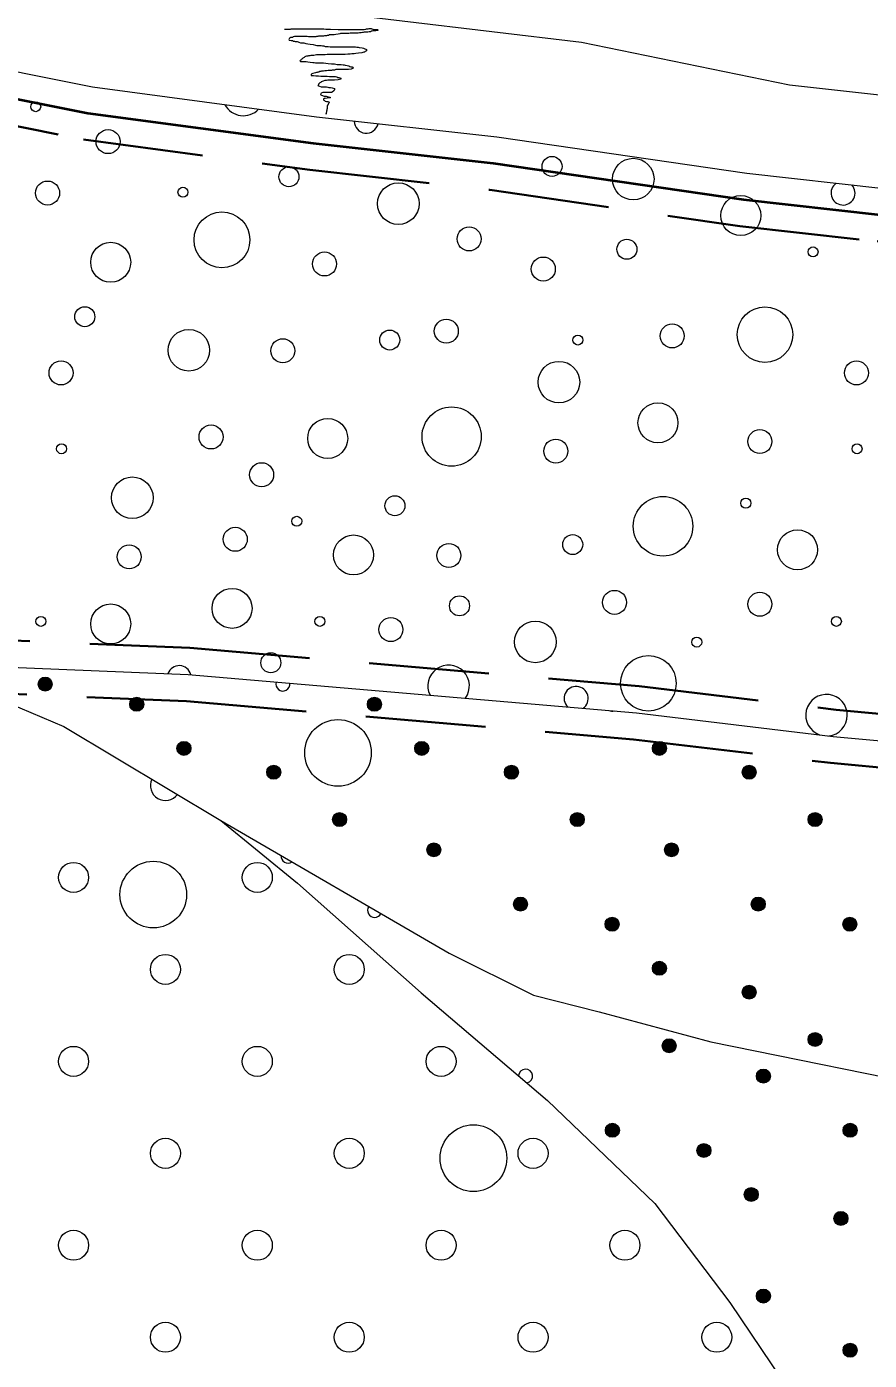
# Model space of a CAD drawing. Extents: x 640104 to 640970, y 6442278 to 6442689.
# Drawn here: x 640373.11 to 640398.4, y 6442364.3 to 6442404.3 of the extents above; entities that cross this region are included whole.
import ezdxf

# ---------------------------------------------------------------- set-up
doc = ezdxf.new("R2010")
doc.units = 0
doc.header["$LTSCALE"] = 1.2
doc.linetypes.add('MEDIUM_DASHED', pattern=[4.5, 3, -1.5])
for name, color, linetype, lineweight in [('31', 7, 'Continuous', 13), ('35', 7, 'Continuous', 35), ('40', 7, 'Continuous', 13), ('41', 7, 'Continuous', 13), ('42', 7, 'Continuous', 13), ('44', 7, 'Continuous', 13), ('47', 7, 'Continuous', 13)]:
    doc.layers.add(name, color=color, linetype=linetype, lineweight=lineweight)

msp = doc.modelspace()

# ---------------------------------------------------------------- hatches: boundary and pattern name
at = {"layer": '44'}
for points in [[(640373.874, 6442384.582, 1), (640373.454, 6442384.582, 1)], [(640376.621, 6442383.977, 1), (640376.201, 6442383.977, 1)], [(640383.754, 6442383.977, 1), (640383.334, 6442383.977, 1)], [(640378.04, 6442382.655, 1), (640377.62, 6442382.655, 1)], [(640385.173, 6442382.655, 1), (640384.753, 6442382.655, 1)], [(640392.306, 6442382.655, 1), (640391.886, 6442382.655, 1)], [(640380.733, 6442381.939, 1), (640380.313, 6442381.939, 1)], [(640387.866, 6442381.939, 1), (640387.446, 6442381.939, 1)], [(640394.999, 6442381.939, 1), (640394.579, 6442381.939, 1)], [(640382.71, 6442380.52, 1), (640382.29, 6442380.52, 1)], [(640389.843, 6442380.52, 1), (640389.423, 6442380.52, 1)], [(640396.976, 6442380.52, 1), (640396.556, 6442380.52, 1)], [(640385.538, 6442379.612, 1), (640385.118, 6442379.612, 1)], [(640392.671, 6442379.612, 1), (640392.251, 6442379.612, 1)], [(640388.14, 6442377.986, 1), (640387.72, 6442377.986, 1)], [(640395.273, 6442377.986, 1), (640394.853, 6442377.986, 1)], [(640390.887, 6442377.381, 1), (640390.467, 6442377.381, 1)], [(640398.02, 6442377.381, 1), (640397.6, 6442377.381, 1)], [(640392.306, 6442376.059, 1), (640391.886, 6442376.059, 1)], [(640394.999, 6442375.343, 1), (640394.579, 6442375.343, 1)], [(640396.976, 6442373.924, 1), (640396.556, 6442373.924, 1)], [(640392.599, 6442373.736, 1), (640392.179, 6442373.736, 1)], [(640395.426, 6442372.828, 1), (640395.006, 6442372.828, 1)], [(640390.895, 6442371.202, 1), (640390.475, 6442371.202, 1)], [(640398.028, 6442371.202, 1), (640397.608, 6442371.202, 1)], [(640393.643, 6442370.597, 1), (640393.223, 6442370.597, 1)], [(640395.062, 6442369.275, 1), (640394.642, 6442369.275, 1)], [(640397.754, 6442368.559, 1), (640397.334, 6442368.559, 1)], [(640395.426, 6442366.232, 1), (640395.006, 6442366.232, 1)], [(640398.028, 6442364.606, 1), (640397.608, 6442364.606, 1)]]:
    msp.add_hatch(color=256, dxfattribs=at).paths.add_polyline_path(points)

# ---------------------------------------------------------------- linework, layer by layer
at = {"layer": '31'}
for points in [[(640139.08, 6442423.82), (640151.96, 6442423.75), (640173.66, 6442421.26), (640213.16, 6442416.61), (640233.94, 6442414.53), (640242.79, 6442413.66), (640295.17, 6442389.83), (640328.15, 6442387.74), (640358.78, 6442385.66), (640377.96, 6442384.87), (640391.41, 6442383.72), (640397.31, 6442383.01), (640414.42, 6442381.45)], [(640364.92, 6442406.94), (640373.37, 6442405.52), (640381.69, 6442404.79), (640389.76, 6442403.83), (640396, 6442402.55), (640402.39, 6442401.84), (640406.05, 6442401.48), (640407.9, 6442401.02), (640409.17, 6442400.28), (640410.36, 6442398.81), (640411.92, 6442395.97), (640412.99, 6442393.55), (640413.98, 6442391.78), (640414.42, 6442391.45), (640416.19, 6442391.25), (640420.81, 6442391.14), (640423.3, 6442391.07), (640426.12, 6442390.99), (640428.35, 6442390.78)], [(640370.83, 6442403.34), (640375.09, 6442402.49), (640381.81, 6442401.59), (640387.22, 6442400.99), (640394.72, 6442399.9), (640398.83, 6442399.44), (640404.4, 6442398.66), (640405.74, 6442398.4), (640406.72, 6442397.88), (640408.68, 6442395.14), (640411.47, 6442390.46), (640412.2, 6442389.53), (640413.25, 6442388.81), (640414.42, 6442388.48), (640420.75, 6442388.48), (640424.99, 6442388.35), (640432.03, 6442387.9)], [(640368.92, 6442385.24), (640371.57, 6442384.43), (640374.23, 6442383.31), (640378.94, 6442380.49), (640385.79, 6442376.51), (640388.32, 6442375.25), (640390.29, 6442374.75), (640393.64, 6442373.85), (640400.93, 6442372.38), (640406.33, 6442371.82), (640411.39, 6442371.54), (640414.6, 6442371.41), (640423.41, 6442371.54), (640447.85, 6442370.88), (640460.41, 6442370.88), (640471.22, 6442370.34), (640473.77, 6442369.96)], [(640378.94, 6442380.49), (640381.24, 6442378.61), (640384.95, 6442375.32), (640388.74, 6442372.1), (640391.96, 6442369.01), (640394.21, 6442366.04), (640397.64, 6442360.95), (640400.72, 6442355.9), (640402.85, 6442352.99), (640404.64, 6442351.14), (640406.4, 6442349.6), (640408.64, 6442348.27), (640411.09, 6442347.36), (640414.25, 6442346.48)]]:
    msp.add_lwpolyline(points, dxfattribs=at)
at = {"layer": '35', "linetype": 'MEDIUM_DASHED'}
for points in [[(640153.52, 6442424.38), (640173.75, 6442422.06), (640213.24, 6442417.41), (640234.02, 6442415.33), (640243, 6442414.44), (640295.36, 6442390.62), (640328.2, 6442388.54), (640358.82, 6442386.46), (640378.01, 6442385.67), (640391.49, 6442384.52), (640397.4, 6442383.81), (640411.83, 6442382.49)], [(640153.52, 6442422.77), (640173.56, 6442420.47), (640213.07, 6442415.82), (640233.86, 6442413.74), (640242.58, 6442412.88), (640294.97, 6442389.04), (640328.09, 6442386.94), (640358.73, 6442384.86), (640377.91, 6442384.07), (640391.32, 6442382.92), (640397.23, 6442382.22), (640405.71, 6442381.44)], [(640310.73, 6442417.89), (640314.69, 6442416.45), (640322.35, 6442414.15), (640330.95, 6442411.93), (640341.43, 6442408.86), (640348.57, 6442407.03), (640357.22, 6442404.61), (640362.94, 6442403.12), (640370.53, 6442401.77), (640374.82, 6442400.91), (640381.61, 6442400), (640387.01, 6442399.4), (640394.51, 6442398.31), (640398.63, 6442397.86), (640404.13, 6442397.08), (640405.57, 6442396.8)]]:
    msp.add_lwpolyline(points, dxfattribs=at)
at = {"layer": '35', "lineweight": 40}
msp.add_lwpolyline([(640311.07, 6442418.61), (640314.94, 6442417.21), (640322.56, 6442414.92), (640331.16, 6442412.7), (640341.64, 6442409.63), (640348.78, 6442407.8), (640357.43, 6442405.38), (640363.12, 6442403.9), (640370.68, 6442402.55), (640374.95, 6442401.7), (640381.71, 6442400.8), (640387.11, 6442400.2), (640394.62, 6442399.11), (640398.73, 6442398.65), (640404.26, 6442397.87), (640406.16, 6442397.5)], dxfattribs=at)
at = {"layer": '40'}
for points in [[(640380.85, 6442404.22), (640380.89, 6442404.22), (640380.96, 6442404.22), (640381.03, 6442404.22), (640381.05, 6442404.23), (640381.12, 6442404.23), (640381.23, 6442404.23), (640381.44, 6442404.23), (640381.56, 6442404.23), (640381.59, 6442404.23), (640381.61, 6442404.23), (640381.66, 6442404.23), (640381.71, 6442404.23), (640381.79, 6442404.23), (640381.84, 6442404.23), (640381.88, 6442404.23), (640381.94, 6442404.23), (640381.99, 6442404.23), (640382.03, 6442404.23), (640382.09, 6442404.22), (640382.12, 6442404.22), (640382.17, 6442404.22), (640382.23, 6442404.22), (640382.46, 6442404.21), (640382.67, 6442404.21), (640382.73, 6442404.21), (640382.77, 6442404.21), (640382.79, 6442404.21), (640382.83, 6442404.21), (640382.87, 6442404.21), (640382.94, 6442404.21), (640382.97, 6442404.21), (640382.99, 6442404.21), (640383.01, 6442404.21), (640383.03, 6442404.21), (640383.08, 6442404.21), (640383.11, 6442404.21), (640383.14, 6442404.21), (640383.2, 6442404.21), (640383.24, 6442404.21), (640383.29, 6442404.22), (640383.31, 6442404.23), (640383.36, 6442404.23), (640383.39, 6442404.24), (640383.42, 6442404.24), (640383.45, 6442404.24), (640383.47, 6442404.23), (640383.5, 6442404.22), (640383.53, 6442404.21), (640383.55, 6442404.21)], [(640383.55, 6442404.21), (640383.59, 6442404.21), (640383.61, 6442404.21), (640383.64, 6442404.21), (640383.66, 6442404.19), (640383.64, 6442404.18), (640383.65, 6442404.19), (640383.63, 6442404.18), (640383.59, 6442404.17), (640383.55, 6442404.17), (640383.53, 6442404.17), (640383.5, 6442404.17), (640383.47, 6442404.16), (640383.45, 6442404.16), (640383.43, 6442404.14), (640383.39, 6442404.14), (640383.35, 6442404.13), (640383.32, 6442404.13), (640383.24, 6442404.13), (640383.21, 6442404.12), (640383.19, 6442404.12), (640383.15, 6442404.11), (640383.12, 6442404.11), (640383.1, 6442404.11), (640383.06, 6442404.1), (640383.03, 6442404.1), (640382.96, 6442404.1), (640382.92, 6442404.1), (640382.87, 6442404.1), (640382.82, 6442404.1), (640382.78, 6442404.09), (640382.75, 6442404.09), (640382.71, 6442404.09), (640382.67, 6442404.09), (640382.55, 6442404.09), (640382.53, 6442404.09), (640382.51, 6442404.08), (640382.46, 6442404.07), (640382.39, 6442404.06), (640382.34, 6442404.05), (640382.3, 6442404.05), (640382.24, 6442404.05), (640382.2, 6442404.05), (640382.17, 6442404.03), (640382.13, 6442404.03), (640382.11, 6442404.02), (640382.09, 6442404.02), (640382.05, 6442404.02), (640382.02, 6442404.01), (640381.99, 6442404.01), (640381.91, 6442404.01), (640381.87, 6442404.01)], [(640381.87, 6442404.01), (640381.85, 6442404), (640381.81, 6442404), (640381.79, 6442403.99), (640381.76, 6442403.99), (640381.74, 6442403.99), (640381.71, 6442403.99), (640381.67, 6442403.99), (640381.64, 6442403.99), (640381.59, 6442403.99), (640381.57, 6442403.99), (640381.53, 6442404), (640381.51, 6442404), (640381.48, 6442404), (640381.46, 6442404), (640381.43, 6442404), (640381.39, 6442404), (640381.35, 6442404), (640381.32, 6442404), (640381.3, 6442404), (640381.26, 6442404), (640381.23, 6442404), (640381.2, 6442404), (640381.18, 6442404), (640381.15, 6442404), (640381.11, 6442403.99), (640381.09, 6442403.97), (640381.06, 6442403.97), (640381.03, 6442403.97), (640381.02, 6442403.96), (640381, 6442403.95), (640380.99, 6442403.93), (640380.98, 6442403.91), (640380.99, 6442403.89), (640381.05, 6442403.88), (640381.09, 6442403.88), (640381.11, 6442403.86), (640381.15, 6442403.86), (640381.17, 6442403.85), (640381.19, 6442403.85), (640381.23, 6442403.85), (640381.26, 6442403.84), (640381.28, 6442403.83), (640381.33, 6442403.81), (640381.38, 6442403.81), (640381.43, 6442403.81), (640381.46, 6442403.8), (640381.49, 6442403.79), (640381.55, 6442403.78), (640381.62, 6442403.77)], [(640381.62, 6442403.77), (640381.71, 6442403.76), (640381.78, 6442403.74), (640381.82, 6442403.73), (640381.88, 6442403.73), (640381.95, 6442403.73), (640381.99, 6442403.72), (640382.03, 6442403.72), (640382.07, 6442403.7), (640382.12, 6442403.7), (640382.16, 6442403.7), (640382.22, 6442403.69), (640382.27, 6442403.69), (640382.32, 6442403.69), (640382.39, 6442403.69), (640382.44, 6442403.69), (640382.48, 6442403.69), (640382.51, 6442403.69), (640382.55, 6442403.69), (640382.6, 6442403.69), (640382.66, 6442403.69), (640382.72, 6442403.69), (640382.78, 6442403.69), (640382.82, 6442403.69), (640382.87, 6442403.69), (640382.9, 6442403.69), (640382.94, 6442403.69), (640382.98, 6442403.69), (640383.02, 6442403.68), (640383.06, 6442403.68), (640383.09, 6442403.67), (640383.18, 6442403.66), (640383.22, 6442403.65), (640383.26, 6442403.63), (640383.29, 6442403.62), (640383.31, 6442403.61), (640383.31, 6442403.59), (640383.31, 6442403.57), (640383.29, 6442403.56), (640383.27, 6442403.55), (640383.26, 6442403.53), (640383.23, 6442403.53), (640383.17, 6442403.51), (640383.07, 6442403.5), (640382.99, 6442403.49), (640382.94, 6442403.48), (640382.87, 6442403.48), (640382.82, 6442403.47), (640382.75, 6442403.47), (640382.67, 6442403.46), (640382.54, 6442403.46), (640382.43, 6442403.46)], [(640382.43, 6442403.46), (640382.37, 6442403.46), (640382.32, 6442403.46), (640382.27, 6442403.46), (640382.23, 6442403.46), (640382.19, 6442403.46), (640382.13, 6442403.46), (640382.07, 6442403.45), (640381.95, 6442403.45), (640381.9, 6442403.45), (640381.87, 6442403.45), (640381.81, 6442403.45), (640381.73, 6442403.43), (640381.64, 6442403.43), (640381.61, 6442403.42), (640381.57, 6442403.42), (640381.55, 6442403.41), (640381.53, 6442403.41), (640381.51, 6442403.41), (640381.48, 6442403.4), (640381.46, 6442403.39), (640381.44, 6442403.37), (640381.4, 6442403.35), (640381.38, 6442403.33), (640381.37, 6442403.32), (640381.35, 6442403.31), (640381.34, 6442403.29), (640381.32, 6442403.28), (640381.31, 6442403.26), (640381.33, 6442403.25), (640381.35, 6442403.25), (640381.39, 6442403.25), (640381.43, 6442403.25), (640381.5, 6442403.25), (640381.55, 6442403.24), (640381.62, 6442403.23), (640381.7, 6442403.22), (640381.74, 6442403.22), (640381.78, 6442403.21), (640381.82, 6442403.21), (640381.93, 6442403.21), (640382.02, 6442403.21), (640382.09, 6442403.2), (640382.16, 6442403.19), (640382.26, 6442403.18), (640382.35, 6442403.18), (640382.43, 6442403.16), (640382.49, 6442403.16), (640382.55, 6442403.16), (640382.61, 6442403.15)], [(640382.61, 6442403.15), (640382.64, 6442403.15), (640382.67, 6442403.14), (640382.73, 6442403.13), (640382.78, 6442403.12), (640382.81, 6442403.1), (640382.84, 6442403.09), (640382.88, 6442403.09), (640382.9, 6442403.08), (640382.91, 6442403.05), (640382.89, 6442403.04), (640382.87, 6442403.03), (640382.85, 6442403.02), (640382.77, 6442403.01), (640382.73, 6442403.01), (640382.71, 6442403.01), (640382.66, 6442403.01), (640382.6, 6442403.01), (640382.55, 6442403.01), (640382.51, 6442403.01), (640382.48, 6442403.01), (640382.39, 6442403.01), (640382.35, 6442402.99), (640382.32, 6442402.99), (640382.28, 6442402.99), (640382.26, 6442402.98), (640382.22, 6442402.98), (640382.16, 6442402.98), (640382.11, 6442402.97), (640382.06, 6442402.97), (640382.02, 6442402.96), (640381.99, 6442402.96), (640381.96, 6442402.96), (640381.94, 6442402.95), (640381.9, 6442402.95), (640381.89, 6442402.93), (640381.85, 6442402.93), (640381.83, 6442402.92), (640381.81, 6442402.92), (640381.78, 6442402.91), (640381.74, 6442402.9), (640381.7, 6442402.89), (640381.67, 6442402.88), (640381.65, 6442402.86), (640381.65, 6442402.83), (640381.67, 6442402.83), (640381.72, 6442402.83), (640381.79, 6442402.82), (640381.84, 6442402.82), (640381.87, 6442402.82), (640381.94, 6442402.81), (640381.98, 6442402.81)], [(640381.98, 6442402.81), (640381.99, 6442402.81), (640382.02, 6442402.81), (640382.06, 6442402.81), (640382.11, 6442402.81), (640382.13, 6442402.81), (640382.2, 6442402.8), (640382.26, 6442402.8), (640382.28, 6442402.8), (640382.31, 6442402.8), (640382.34, 6442402.8), (640382.38, 6442402.8), (640382.42, 6442402.79), (640382.45, 6442402.77), (640382.48, 6442402.77), (640382.51, 6442402.76), (640382.54, 6442402.75), (640382.54, 6442402.72), (640382.46, 6442402.7), (640382.35, 6442402.69), (640382.31, 6442402.69), (640382.24, 6442402.69), (640382.2, 6442402.69), (640382.15, 6442402.69), (640382.11, 6442402.68), (640382.06, 6442402.68), (640382.01, 6442402.66), (640381.95, 6442402.64), (640381.94, 6442402.62), (640381.91, 6442402.61), (640381.89, 6442402.59), (640381.87, 6442402.57), (640381.87, 6442402.55), (640381.85, 6442402.53), (640381.87, 6442402.52), (640381.9, 6442402.51), (640381.95, 6442402.49), (640382.03, 6442402.49), (640382.11, 6442402.49), (640382.15, 6442402.48), (640382.18, 6442402.47), (640382.23, 6442402.47), (640382.28, 6442402.46), (640382.35, 6442402.44), (640382.35, 6442402.41), (640382.34, 6442402.38), (640382.33, 6442402.37), (640382.28, 6442402.33), (640382.26, 6442402.32), (640382.22, 6442402.32), (640382.16, 6442402.32), (640382.11, 6442402.32), (640382.06, 6442402.32), (640382, 6442402.32), (640381.95, 6442402.3), (640381.94, 6442402.28), (640381.93, 6442402.26), (640381.94, 6442402.25), (640381.96, 6442402.24), (640382.04, 6442402.21), (640382.1, 6442402.21), (640382.13, 6442402.2), (640382.17, 6442402.19), (640382.21, 6442402.18), (640382.23, 6442402.17), (640382.22, 6442402.16), (640382.18, 6442402.16), (640382.13, 6442402.15), (640382.07, 6442402.14), (640382.04, 6442402.14), (640382.02, 6442402.13), (640382.02, 6442402.1), (640382.03, 6442402.09), (640382.05, 6442402.08), (640382.07, 6442402.06), (640382.11, 6442402.05), (640382.15, 6442402.05), (640382.18, 6442402.04), (640382.19, 6442402.01), (640382.17, 6442401.99), (640382.16, 6442401.97), (640382.15, 6442401.94), (640382.13, 6442401.93), (640382.13, 6442401.89), (640382.13, 6442401.86), (640382.13, 6442401.84), (640382.12, 6442401.81), (640382.12, 6442401.78), (640382.11, 6442401.77), (640382.11, 6442401.73), (640382.1, 6442401.71), (640382.1, 6442401.68), (640382.1, 6442401.67), (640382.1, 6442401.69)]]:
    msp.add_lwpolyline(points, dxfattribs=at)
at = {"layer": '41'}
for centre, radius in [((640373.381, 6442401.897), 0.15), ((640375.552, 6442400.85), 0.36), ((640380.98, 6442399.797), 0.3), ((640388.874, 6442400.106), 0.3), ((640391.313, 6442399.726), 0.624), ((640373.738, 6442399.309), 0.36), ((640377.8, 6442399.332), 0.15), ((640384.262, 6442398.99), 0.624), ((640394.538, 6442398.633), 0.6), ((640378.97, 6442397.903), 0.838), ((640386.386, 6442397.932), 0.36), ((640375.631, 6442397.232), 0.6), ((640391.121, 6442397.622), 0.3), ((640396.707, 6442397.544), 0.15), ((640382.049, 6442397.181), 0.36), ((640388.613, 6442397.029), 0.36), ((640374.854, 6442395.6), 0.3), ((640395.265, 6442395.062), 0.834), ((640385.702, 6442395.166), 0.36), ((640392.482, 6442395.023), 0.36), ((640377.976, 6442394.594), 0.624), ((640380.795, 6442394.579), 0.36), ((640384.004, 6442394.901), 0.3), ((640389.651, 6442394.901), 0.15), ((640374.141, 6442393.914), 0.36), ((640389.082, 6442393.637), 0.624), ((640398.01, 6442393.914), 0.36), ((640385.862, 6442392.005), 0.889), ((640392.054, 6442392.417), 0.6), ((640382.144, 6442391.949), 0.6), ((640378.642, 6442391.993), 0.36), ((640395.111, 6442391.856), 0.36), ((640374.158, 6442391.64), 0.15), ((640388.987, 6442391.569), 0.36), ((640398.027, 6442391.64), 0.15), ((640380.161, 6442390.861), 0.36), ((640376.28, 6442390.169), 0.624), ((640384.16, 6442389.93), 0.3), ((640392.205, 6442389.315), 0.893), ((640394.691, 6442390.008), 0.15), ((640379.369, 6442388.924), 0.36), ((640381.214, 6442389.465), 0.15), ((640382.918, 6442388.454), 0.6), ((640389.495, 6442388.766), 0.3), ((640396.242, 6442388.61), 0.6), ((640376.187, 6442388.398), 0.36), ((640385.78, 6442388.44), 0.36), ((640379.273, 6442386.854), 0.6), ((640386.098, 6442386.929), 0.3), ((640390.75, 6442387.034), 0.36), ((640395.111, 6442386.977), 0.36), ((640375.631, 6442386.386), 0.6), ((640373.537, 6442386.464), 0.15), ((640381.91, 6442386.464), 0.15), ((640384.039, 6442386.217), 0.36), ((640388.374, 6442385.848), 0.624), ((640397.406, 6442386.464), 0.15), ((640393.218, 6442385.843), 0.15), ((640380.437, 6442385.222), 0.3), ((640391.766, 6442384.605), 0.835)]:
    msp.add_circle(centre, radius, dxfattribs=at)
for centre, radius, start, end in [((640379.611, 6442402.25), 0.624, 207.8881, 316.8556), ((640383.302, 6442401.462), 0.36, 179.5745, 347.7684), ((640397.607, 6442399.309), 0.36, 125.1595, 42.1602), ((640377.688, 6442384.776), 0.36, 14.1997, 160.4898), ((640385.772, 6442384.528), 0.624, 323.8345, 206.3915), ((640389.598, 6442384.152), 0.36, 305.0887, 225.1373), ((640397.112, 6442383.65), 0.624, 275.8784, 250.4449)]:
    msp.add_arc(centre, radius, start, end, dxfattribs=at)
at = {"layer": '42'}
for centre in [(640374.516, 6442378.785), (640380.031, 6442378.785), (640377.274, 6442376.027), (640382.789, 6442376.027), (640374.516, 6442373.269), (640380.031, 6442373.269), (640385.547, 6442373.269), (640377.274, 6442370.511), (640382.789, 6442370.511), (640388.304, 6442370.511), (640374.516, 6442367.754), (640380.031, 6442367.754), (640385.547, 6442367.754), (640391.062, 6442367.754), (640377.274, 6442364.996), (640382.789, 6442364.996), (640388.304, 6442364.996), (640393.82, 6442364.996)]:
    msp.add_circle(centre, 0.45, dxfattribs=at)
msp.add_arc((640377.274, 6442381.542), 0.45, 154.9138, 323.3581, dxfattribs=at)
at = {"layer": '44'}
for centre in [(640373.664, 6442384.582), (640376.411, 6442383.977), (640383.544, 6442383.977), (640377.83, 6442382.655), (640384.963, 6442382.655), (640392.096, 6442382.655), (640380.523, 6442381.939), (640387.656, 6442381.939), (640394.789, 6442381.939), (640382.5, 6442380.52), (640389.633, 6442380.52), (640396.766, 6442380.52), (640385.328, 6442379.612), (640392.461, 6442379.612), (640387.93, 6442377.986), (640395.063, 6442377.986), (640390.677, 6442377.381), (640397.81, 6442377.381), (640392.096, 6442376.059), (640394.789, 6442375.343), (640396.766, 6442373.924), (640392.389, 6442373.736), (640395.216, 6442372.828), (640390.685, 6442371.202), (640397.818, 6442371.202), (640393.433, 6442370.597), (640394.852, 6442369.275), (640397.544, 6442368.559), (640395.216, 6442366.232), (640397.818, 6442364.606)]:
    msp.add_circle(centre, 0.21, dxfattribs=at)
for centre, start, end in [((640380.797, 6442384.582), 162.6353, 7.5907), ((640390.677, 6442383.977), 241.7972, 288.4288), ((640380.95, 6442379.424), 173.7097, 305.9625), ((640383.552, 6442377.798), 146.3894, 333.2828), ((640388.083, 6442372.828), 280.1544, 178.9935)]:
    msp.add_arc(centre, 0.21, start, end, dxfattribs=at)
at = {"layer": '47'}
for centre in [(640382.452, 6442382.52), (640376.91, 6442378.27), (640386.515, 6442370.366)]:
    msp.add_circle(centre, 1, dxfattribs=at)

doc.saveas('drawing.dxf')
